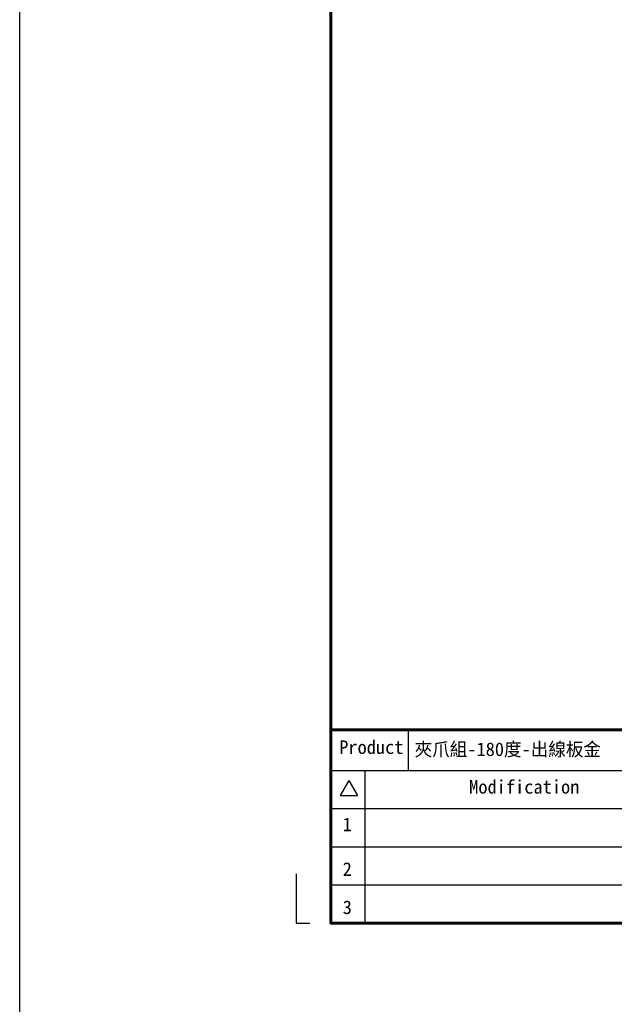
# Model space of a CAD drawing. Header units: millimetres. Extents: x 399 to 6076, y -1991 to 1602.
# Tile 296 of 324: x 5075 to 5189, y 396 to 586. Entities that reach past the tile are written whole.
import ezdxf
from ezdxf.enums import TextEntityAlignment as Align

# ---------------------------------------------------------------- set-up
doc = ezdxf.new("R2010")
doc.units = ezdxf.units.MM
doc.linetypes.add('SLD-實線', pattern=[0])
doc.layers.add('BORDER', color=7, linetype='Continuous')
doc.layers.add('圖框', color=7, linetype='SLD-實線')
doc.styles.add('標題欄', font='txt')

# ---------------------------------------------------------------- blocks, each defined once
blk = doc.blocks.new('A4-英文圖框-橫式')
at = {"layer": 'BORDER', "color": 123, "linetype": 'Continuous', "lineweight": 60, "ltscale": 25.4}
blk.add_line((2151.7, -57.78), (2549.79, -57.78), dxfattribs=at)
at = {"layer": 'BORDER', "color": 60, "linetype": 'Continuous', "ltscale": 25.4}
for p, q in [((2166.7, -65.63), (2166.7, -57.78)), ((2151.7, -65.63), (2549.79, -65.63)), ((2158.28, -65.63), (2158.28, -95.06)), ((2155.17, -67.6), (2153.51, -70.48)), ((2155.17, -67.6), (2156.84, -70.48)), ((2153.51, -70.48), (2156.84, -70.48)), ((2151.7, -72.99), (2364.21, -72.99)), ((2151.7, -80.35), (2364.21, -80.35)), ((2151.7, -87.7), (2364.21, -87.7))]:
    blk.add_line(p, q, dxfattribs=at)
at = {"layer": 'BORDER', "color": 123, "linetype": 'Continuous', "ltscale": 25.4}
for p, q in [((2145.01, -85.54), (2145.01, -95.06)), ((2145.01, -95.06), (2147.66, -95.06))]:
    blk.add_line(p, q, dxfattribs=at)
at = {"layer": 'BORDER', "color": 123, "linetype": 'Continuous', "lineweight": 60, "ltscale": 25.4}
blk.add_lwpolyline([(2151.7, 188.79), (2555.09, 188.79), (2555.09, -95.06), (2151.7, -95.06)], close=True, dxfattribs=at)
at = {"layer": '圖框', "style": '標題欄'}
for s, height, p in [('Product', 2.605, (2153.34, -59.85)), ('Modification', 2.6053, (2178.41, -67.5)), ('1', 2.61, (2154.01, -74.74)), ('2', 2.61, (2154.01, -83.35)), ('3', 2.61, (2154.01, -90.71))]:
    blk.add_text(s, height=height, dxfattribs=at).set_placement(p, align=Align.TOP_LEFT)

msp = doc.modelspace()

# ---------------------------------------------------------------- linework, layer by layer
at = {"color": 2}
msp.add_lwpolyline([(5074.625, 785.255), (6076.406, 785.255), (6076.406, -980.166), (5074.625, -980.166)], close=True, dxfattribs=at)

# ---------------------------------------------------------------- block references
msp.add_blockref('A4-英文圖框-橫式', (2982.929, 506.461))

# ---------------------------------------------------------------- texts
at = {"layer": '圖框', "style": '標題欄'}
msp.add_text('夾爪組-180度-出線板金', height=2.60526, dxfattribs=at).set_placement((5150.817, 446.209), align=Align.TOP_LEFT)

doc.saveas('drawing.dxf')
